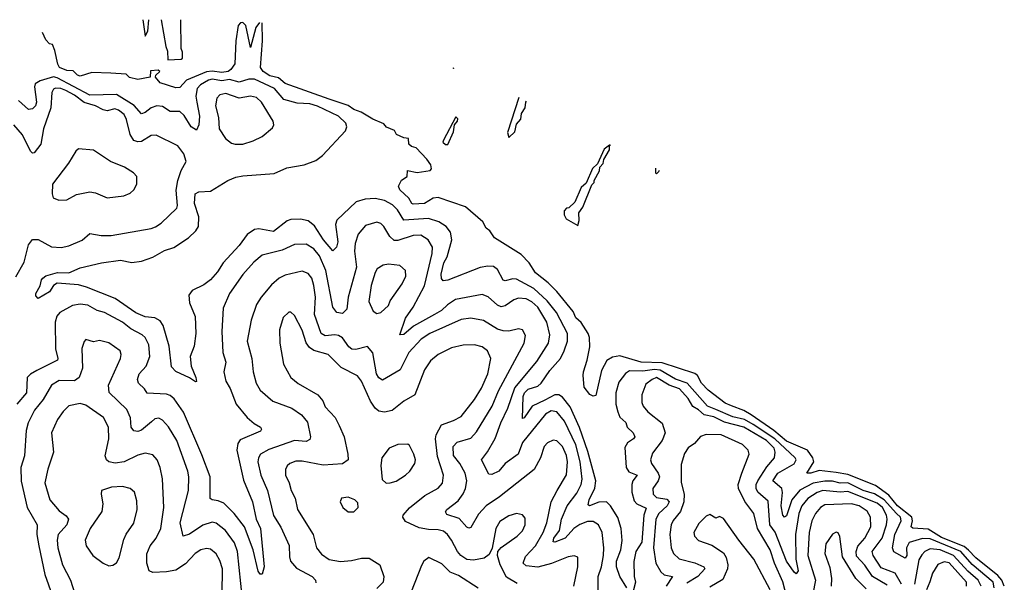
# Model space of a CAD drawing. Extents: x 1892934 to 2008621, y 567149 to 683290.
# Tile 265 of 298: x 1999199 to 2004343, y 649474 to 652415. Entities that reach past the tile are written whole.
import ezdxf

# ---------------------------------------------------------------- set-up
doc = ezdxf.new("R2010")
doc.units = 0

msp = doc.modelspace()

# ---------------------------------------------------------------- linework, layer by layer
at = {"layer": '0CON20XD'}
for points in [[(1999841.1, 652415.4), (1999855, 652330), (1999867.5, 652355), (1999872.9, 652415.4)], [(1999937.3, 652415.4), (1999962.5, 652275), (1999971.7, 652251.7), (1999972.5, 652205), (2000041.7, 652208.3), (2000050, 652215), (2000050, 652245), (2000042.5, 652265), (2000040.1, 652415.4)], [(2000451.5, 652401.4), (2000432.5, 652375), (2000405, 652270), (2000380, 652385), (2000365, 652400), (2000351.7, 652398.3), (2000340, 652385), (2000327.5, 652305), (2000322.5, 652185), (2000302, 652155), (2000288, 652145), (2000255, 652138.8), (2000205, 652146.5), (2000175, 652142.1), (2000070.5, 652099.5), (2000035, 652061.2), (2000015, 652060), (1999933.3, 652085), (1999907.5, 652115), (1999910, 652125), (1999930, 652145), (1999921.7, 652151.7), (1999881.7, 652148.3), (1999880, 652115), (1999815, 652103.3), (1999773, 652113), (1999755, 652130), (1999675, 652136.7), (1999575, 652140), (1999515, 652120), (1999500, 652125), (1999477.5, 652147.5), (1999445, 652150), (1999406.7, 652165), (1999397.5, 652182.5), (1999382.5, 652255), (1999370, 652285), (1999355, 652290), (1999335, 652310), (1999317.1, 652348.1)], [(2004342.9, 649455), (2004330.4, 649485), (2004309.8, 649509.8), (2004195, 649602), (2004155, 649642.6), (2004132.5, 649662.5), (2004015, 649707.9), (2003945, 649751.9), (2003865, 649756.9), (2003856.9, 649765), (2003863.8, 649796.2), (2003859.2, 649815), (2003785.2, 649875), (2003739.7, 649929.7), (2003670.2, 649980.2), (2003525, 650037.2), (2003465, 650049), (2003375, 650059.6), (2003332.5, 650045), (2003312, 650045), (2003347.9, 650105), (2003343.3, 650125), (2003314.8, 650165), (2003205, 650212.8), (2003138.7, 650268.7), (2003020.3, 650350.3), (2002982.1, 650372.1), (2002917.2, 650397.2), (2002885, 650410.7), (2002795, 650478.5), (2002760.8, 650515), (2002740, 650555), (2002726.4, 650566.4), (2002555, 650622.4), (2002445, 650624.4), (2002335, 650658.8), (2002295, 650651.8), (2002265.9, 650634.1), (2002237.6, 650582.4), (2002208.8, 650451.2), (2002195, 650447.5), (2002177, 650457), (2002147.5, 650495), (2002143.3, 650555), (2002143.8, 650575), (2002164.1, 650635.9), (2002178.1, 650705), (2002175.6, 650755), (2002168.1, 650775), (2002132.4, 650832.4), (2002105, 650857.5), (2002089.8, 650889.8), (2002004.7, 650994.7), (2001959.8, 651039.8), (2001892.8, 651092.8), (2001861.2, 651145), (2001818.8, 651188.8), (2001680, 651275), (2001655, 651312.5), (2001636.4, 651326.4), (2001619.1, 651359.1), (2001527.4, 651437.4), (2001384.2, 651485.8), (2001358.2, 651481.8), (2001313.3, 651455), (2001255, 651450.8), (2001246.7, 651455), (2001232.5, 651482.5), (2001185, 651526.2), (2001178, 651545), (2001193.8, 651576.2), (2001222.5, 651595), (2001225, 651627.5), (2001275, 651616), (2001343, 651627), (2001350, 651635), (2001347, 651657), (2001326.4, 651686.4), (2001270, 651745), (2001245, 651753.3), (2001232.5, 651765), (2001230, 651795), (2001205, 651797.5), (2001167.5, 651815), (2001156.4, 651836.4), (2001115, 651854), (2001101.2, 651871.2), (2001043.8, 651895), (2000982.6, 651932.6), (2000945, 651945.6), (2000915, 651967.5), (2000815, 651999.5), (2000585, 652082.2), (2000551.1, 652111.1), (2000505, 652122.5), (2000470, 652145), (2000457.5, 652165), (2000466.7, 652305), (2000465.3, 652399.8)], [(2001463, 652165.9), (2001465, 652160), (2001467.1, 652164.3)], [(2002370, 649445), (2002334.3, 649504.3), (2002316, 649556), (2002316.8, 649585), (2002339.1, 649645), (2002346.2, 649693.8), (2002341.1, 649755), (2002323.9, 649813.9), (2002284.7, 649875), (2002265, 649894.7), (2002225, 649892.7), (2002175, 649874.8), (2002169.5, 649879.5), (2002174.5, 649905), (2002204, 649966), (2002208.5, 650005), (2002167.8, 650157.8), (2002123, 650283), (2002075, 650391.9), (2002035, 650442.2), (2002015, 650454.4), (2001995, 650454.5), (2001942.8, 650427.2), (2001875.4, 650394.6), (2001835, 650334.4), (2001825, 650331.2), (2001829, 650445), (2001836.1, 650465), (2001855, 650483.7), (2001905, 650500.5), (2001922.5, 650515), (2001968.7, 650581.3), (2002023.5, 650645), (2002044, 650685), (2002061.2, 650735), (2002060, 650775), (2002003.8, 650885), (2001954.2, 650945), (2001885, 651010.2), (2001795, 651059), (2001775, 651060.2), (2001735, 651049.6), (2001725, 651053.5), (2001695, 651108.9), (2001674.7, 651124.7), (2001645, 651127.3), (2001605, 651120.3), (2001435, 651053.8), (2001410.8, 651050.8), (2001402.3, 651062.3), (2001401, 651085), (2001415, 651144.4), (2001431.5, 651175), (2001457.2, 651265), (2001449.6, 651305), (2001427.5, 651335), (2001388, 651358), (2001335, 651376.9), (2001205, 651366.8), (2001172.1, 651422.1), (2001147.1, 651447.1), (2001105, 651470.2), (2001055, 651481.1), (2001003.5, 651476.5), (2000957, 651463), (2000855, 651367.1), (2000848.4, 651345), (2000861.4, 651255), (2000854.1, 651225.9), (2000835, 651206.9), (2000786.5, 651265), (2000738.7, 651338.7), (2000705, 651364.2), (2000665, 651372.1), (2000615, 651370.6), (2000595.7, 651364.3), (2000525, 651308.2), (2000448.1, 651321.9), (2000425, 651319.4), (2000387, 651293), (2000345, 651235.4), (2000261.1, 651145), (2000232.2, 651097.8), (2000195, 651056.2), (2000160.9, 651029.1), (2000099.9, 651000.1), (2000081.8, 650975), (2000086.2, 650935), (2000115.4, 650864.6), (2000119.6, 650775), (2000110.6, 650709.4), (2000090, 650655), (2000094.5, 650604.5), (2000119.2, 650545), (2000122.5, 650525), (2000118, 650522), (2000085, 650544), (2000015, 650576), (1999991.4, 650601.4), (1999979.6, 650709.6), (1999947.6, 650817.6), (1999931.9, 650841.9), (1999905, 650856.6), (1999855, 650861.4), (1999805, 650882.4), (1999697.3, 650957.3), (1999547.1, 651017.1), (1999505, 651028.9), (1999395, 651037.8), (1999374.5, 651025.5), (1999355, 650993.3), (1999295, 650957.5), (1999282.5, 650972.5), (1999283.3, 650985), (1999305.8, 651024.2), (1999312, 651055), (1999320, 651065), (1999335, 651075.8), (1999396.5, 651093.5), (1999455, 651092.9), (1999515, 651118.8), (1999625.3, 651144.7), (1999725, 651158.7), (1999785, 651145.6), (1999835, 651153.6), (1999895, 651173.8), (1999955, 651209.2), (2000004.2, 651225), (2000080.6, 651275), (2000118.9, 651311.1), (2000133.6, 651335), (2000134.8, 651385), (2000111.1, 651455), (2000115.3, 651504.7), (2000135, 651516.4), (2000195, 651518.9), (2000285.8, 651575), (2000328.1, 651591.9), (2000365, 651598.8), (2000528.8, 651611.2), (2000595, 651640.7), (2000685, 651656.8), (2000745, 651678.8), (2000781.1, 651705), (2000900.8, 651835), (2000907.8, 651855), (2000903.1, 651875), (2000865, 651911.2), (2000755, 651962.5), (2000714.4, 651975.6), (2000648.7, 651978.7), (2000578.9, 651998.9), (2000529.5, 652055), (2000425, 652103.8), (2000395, 652104.6), (2000345, 652088.4), (2000295, 652102.2), (2000255, 652096.4), (2000205, 652104.7), (2000185, 652099.6), (2000144, 652075), (2000126.7, 652055), (2000119.4, 652015), (2000124.1, 651985), (2000138.1, 651911.9), (2000134.1, 651865), (2000122, 651838), (2000095, 651854.7), (2000058, 651915), (2000035, 651935.8), (1999985, 651936.1), (1999945, 651962), (1999915, 651965.1), (1999884.9, 651955.1), (1999855, 651930.3), (1999835, 651924), (1999796.1, 651966.1), (1999705, 652024.6), (1999565, 652020.2), (1999395, 652112.1), (1999375, 652116.9), (1999305.3, 652095), (1999280.1, 652079.9), (1999276.6, 652065), (1999286.1, 651985), (1999280.7, 651965), (1999265, 651950), (1999245, 651945.9), (1999192.5, 651992.5)], [(1999179, 651071), (1999221.9, 651148.1), (1999245, 651239.2), (1999265, 651265.7), (1999295, 651265.6), (1999365, 651227.5), (1999415, 651225.4), (1999455, 651233.9), (1999525, 651262.7), (1999565, 651298.2), (1999625, 651287.5), (1999677, 651287), (1999885, 651324.5), (1999908.1, 651331.9), (1999937.8, 651352.2), (2000019.2, 651430.9), (2000023.9, 651445), (2000016.7, 651525), (2000024.8, 651575.2), (2000042.2, 651627.8), (2000069.2, 651675), (2000055.6, 651715), (2000025, 651756.7), (1999911.1, 651811.1), (1999885, 651809.3), (1999835, 651778.9), (1999815, 651777.1), (1999795, 651784.5), (1999775.2, 651815.2), (1999756.3, 651893.7), (1999745, 651919.6), (1999715, 651942.8), (1999695, 651948.8), (1999655, 651939.6), (1999635, 651944), (1999595, 651964.4), (1999535, 651982.4), (1999485, 652020.2), (1999439.1, 652045), (1999414.2, 652055), (1999385, 652057.6), (1999375, 652052.5), (1999365.9, 652035), (1999360.8, 651955), (1999323.8, 651845), (1999309.4, 651765), (1999275, 651718.6), (1999265, 651717.5), (1999255, 651727.5), (1999214.1, 651814.1), (1999168.3, 651865)], [(2000365, 651764.2), (2000418.7, 651781.3), (2000466.2, 651805), (2000519.1, 651850.9), (2000526.2, 651865), (2000522.5, 651885), (2000461.5, 651985), (2000435, 652008.5), (2000405, 652015.3), (2000345, 652005.3), (2000275, 652029.2), (2000245, 652023.3), (2000228.5, 652005), (2000220.8, 651965), (2000236.9, 651905), (2000240.6, 651845), (2000274.4, 651795), (2000305, 651770.8), (2000325, 651764.2), (2000365, 651764.2)], [(2001805.7, 652008.7), (2001747.5, 651825), (2001755, 651800), (2001785, 651830), (2001795, 651870), (2001816.7, 651895), (2001820, 651925), (2001840, 651955), (2001843.8, 651985), (2001845.7, 651989.2)], [(2001435, 651762.5), (2001465, 651830), (2001470, 651865), (2001486.7, 651885), (2001487, 651897), (2001477.5, 651907.5), (2001412.5, 651785), (2001410, 651775), (2001423, 651763), (2001435, 651762.5)], [(1999402.3, 651472.3), (1999445, 651474.2), (1999495, 651501.9), (1999565, 651515.8), (1999595, 651511.2), (1999655, 651484.3), (1999742.5, 651495), (1999775, 651508), (1999795, 651526.7), (1999810, 651555), (1999811.2, 651595), (1999793.8, 651615), (1999746.2, 651645), (1999673.3, 651673.3), (1999585, 651733.8), (1999505, 651740), (1999491.2, 651728.8), (1999452.9, 651665), (1999370.8, 651555), (1999368, 651505), (1999374.1, 651484.1), (1999402.3, 651472.3)], [(2002115, 651340), (2002122.5, 651365), (2002120, 651405), (2002140, 651435), (2002188.3, 651551.7), (2002200, 651565), (2002200, 651575), (2002227.5, 651625), (2002230, 651645), (2002247, 651663), (2002250, 651685), (2002280, 651735), (2002280, 651760), (2002251.7, 651738.3), (2002218.3, 651661.7), (2002191.7, 651638.3), (2002158.3, 651561.7), (2002131.7, 651538.3), (2002098.3, 651461.7), (2002068.3, 651431.7), (2002055, 651430), (2002043.6, 651416.4), (2002043.8, 651395), (2002053.3, 651375), (2002115, 651340)], [(2002280, 651762.2), (2002280, 651760), (2002284.9, 651759.7)], [(2002520, 651639.4), (2002520, 651615), (2002525, 651610), (2002538.3, 651621.7), (2002540.9, 651628.7)], [(2001702.2, 650055), (2001665, 650038.8), (2001649.5, 650039.5), (2001611.2, 650115), (2001643.1, 650156.9), (2001683, 650227), (2001711.6, 650308.4), (2001748.9, 650385), (2001785, 650491.9), (2001901.1, 650628.9), (2001962.2, 650725), (2001967.7, 650767.7), (2001953.2, 650835), (2001905, 650913.2), (2001875, 650940.4), (2001845, 650957), (2001805, 650960.6), (2001779.5, 650950.5), (2001735, 650920), (2001715, 650915.3), (2001695, 650922.8), (2001646.6, 650966.6), (2001615, 650979.6), (2001475, 650952.8), (2001433.2, 650925), (2001401.8, 650895), (2001365, 650874), (2001256.2, 650813.8), (2001205, 650770), (2001185, 650767.5), (2001215, 650855.7), (2001255, 650912.2), (2001313, 651025), (2001353.6, 651193.6), (2001355.7, 651225.7), (2001332.7, 651265), (2001295, 651288.4), (2001255, 651287.3), (2001175, 651261.6), (2001155, 651261.8), (2001131.8, 651281.8), (2001101.8, 651335), (2001085, 651349.6), (2001065, 651356.4), (2001005, 651339.6), (2000966.2, 651295), (2000952.2, 651245), (2000948.7, 651205), (2000958.1, 651121.9), (2000914.7, 650965), (2000907.3, 650902.7), (2000885, 650880), (2000855, 650884), (2000835, 650912), (2000798.8, 651105), (2000765, 651181.5), (2000735, 651217.6), (2000695, 651242), (2000635, 651239.6), (2000569.7, 651210.3), (2000466, 651184), (2000421.9, 651148.1), (2000365, 651083.3), (2000294.6, 650985), (2000262.1, 650907.9), (2000254.2, 650785), (2000260, 650675), (2000275.3, 650625), (2000265.4, 650575), (2000275, 650526), (2000297.6, 650487.6), (2000330, 650405), (2000386.4, 650336.4), (2000423.3, 650305), (2000457.5, 650285), (2000461.9, 650275), (2000456.9, 650265), (2000350.8, 650219.3), (2000339.1, 650200.9), (2000333.7, 650165), (2000368.5, 650008.5), (2000415, 649896), (2000434.3, 649805), (2000456.3, 649755), (2000475.4, 649555), (2000465, 649517.5), (2000455, 649516.7), (2000445, 649533.3), (2000419.2, 649645), (2000372.4, 649765), (2000318.8, 649835), (2000265, 649888), (2000235, 649900.7), (2000203.8, 649905), (2000193.4, 649913.4), (2000193.1, 650025), (2000151, 650141), (2000055, 650363.1), (2000005, 650433.4), (1999985, 650451.8), (1999965, 650458.1), (1999865, 650463.5), (1999851.5, 650485), (1999819.5, 650515), (1999814.6, 650535), (1999823.3, 650565), (1999858.7, 650605), (1999878, 650655), (1999872.5, 650715), (1999855, 650754.5), (1999838.8, 650768.8), (1999779.4, 650799.4), (1999735, 650834.2), (1999642, 650885), (1999604.2, 650895), (1999555, 650923.3), (1999515, 650928.7), (1999475, 650921.1), (1999407.9, 650885), (1999392.4, 650865), (1999384.7, 650835), (1999385.9, 650695), (1999398.6, 650645), (1999396.1, 650635), (1999288.8, 650581.2), (1999255, 650562.3), (1999237.9, 650545), (1999233.8, 650465), (1999183.3, 650405)], [(2001065, 650880), (2001085, 650884.4), (2001125, 650920.8), (2001134.2, 650945.8), (2001196.5, 651035), (2001216.2, 651075), (2001214.4, 651105), (2001185, 651130.5), (2001125, 651136.7), (2001096.9, 651133.1), (2001066.2, 651113.8), (2001055.4, 651094.6), (2001035.5, 651025.5), (2001022.6, 650942.6), (2001045, 650892), (2001065, 650880)], [(2002093.8, 649455), (2002115.5, 649555.5), (2002115, 649606.2), (2002095, 649612.9), (2002065, 649608.2), (2001977.9, 649572.1), (2001906.3, 649553.7), (2001845, 649560.8), (2001829.3, 649575), (2001840.6, 649609.4), (2001892.8, 649665), (2001933.1, 649735), (2001952.3, 649785), (2001975.3, 649895), (2002007.2, 649955), (2002055, 650035.7), (2002061.2, 650105), (2002055, 650138.1), (2002034.8, 650184.8), (2002005, 650213.5), (2001985, 650217.3), (2001956.4, 650203.6), (2001939.5, 650185), (2001919.2, 650125), (2001886.2, 650065), (2001705, 649921.6), (2001635, 649874.1), (2001595, 649831.5), (2001555, 649761.4), (2001545, 649757.8), (2001535, 649762.2), (2001495, 649807.7), (2001429.5, 649829.5), (2001423.6, 649843.6), (2001430.5, 649855), (2001489.1, 649900.9), (2001515, 649937.5), (2001527.2, 649965), (2001534.7, 650004.7), (2001526, 650045), (2001498.4, 650095), (2001465, 650138.1), (2001462.8, 650185), (2001485, 650206.9), (2001555, 650227.7), (2001585, 650261.5), (2001667.6, 650395), (2001700.7, 650475), (2001834.5, 650725), (2001840.6, 650765), (2001825, 650794), (2001805, 650798.6), (2001755, 650787.3), (2001725, 650788.8), (2001695, 650798.1), (2001622.2, 650842.2), (2001555, 650855.3), (2001505, 650849.1), (2001342.2, 650775), (2001295.4, 650745), (2001231.6, 650675), (2001185.7, 650584.3), (2001095, 650531.5), (2001075, 650542.7), (2001062.6, 650565), (2001043.3, 650673.2), (2001015, 650706.7), (2000955, 650690.6), (2000933.2, 650693.2), (2000918.5, 650705), (2000885, 650752.9), (2000865, 650764.7), (2000845, 650768.2), (2000795, 650762.7), (2000774.2, 650774.2), (2000739, 650875), (2000743.8, 650965), (2000735.6, 651025.6), (2000724.7, 651064.7), (2000705, 651089.1), (2000675, 651100.9), (2000585, 651080), (2000555, 651064.6), (2000515, 651028.9), (2000460, 650965), (2000435, 650926), (2000407.7, 650845), (2000387.3, 650735), (2000412.3, 650645), (2000419.2, 650575), (2000434.5, 650515.5), (2000455, 650478.6), (2000520.5, 650420.5), (2000621.2, 650385), (2000670.1, 650350.1), (2000701.8, 650311.8), (2000717.9, 650235), (2000715, 650221.2), (2000695, 650210), (2000635, 650216.6), (2000501.1, 650168.9), (2000457.3, 650145), (2000446.1, 650125), (2000443.5, 650105), (2000458.6, 650035), (2000492.6, 649955), (2000524.3, 649824.3), (2000562.3, 649762.3), (2000606.9, 649666.9), (2000607.6, 649607.6), (2000614, 649585), (2000645, 649548.5), (2000727.1, 649505), (2000744.3, 649485), (2000745, 649472.5)], [(2001798.2, 649468.2), (2001742, 649502), (2001708.9, 649565), (2001695.6, 649615), (2001697.5, 649635), (2001713.8, 649656.2), (2001797.5, 649715), (2001825, 649743.1), (2001838.9, 649775), (2001839.3, 649809.3), (2001825, 649827.5), (2001795, 649833.5), (2001755, 649822.1), (2001707.4, 649792.6), (2001685.5, 649755), (2001666.9, 649653.1), (2001650.6, 649619.4), (2001625, 649600), (2001569.3, 649590.7), (2001535, 649593.5), (2001503.9, 649615), (2001485.2, 649635.2), (2001455.5, 649695.5), (2001433.9, 649725), (2001412.6, 649742.6), (2001385, 649749.1), (2001335, 649750.4), (2001285, 649760), (2001215, 649793.2), (2001201.2, 649815), (2001202.8, 649825), (2001235, 649863.8), (2001315, 649927.7), (2001385, 649967.3), (2001406.8, 649993.2), (2001412.5, 650035), (2001382, 650132), (2001370.2, 650225), (2001374.3, 650245), (2001402.9, 650297.1), (2001465, 650319.7), (2001505, 650341.8), (2001575, 650429.5), (2001611.5, 650488.5), (2001644.4, 650564.4), (2001659.6, 650645), (2001642.7, 650685), (2001615, 650706), (2001575, 650716.6), (2001515, 650714), (2001455, 650699.4), (2001385, 650664.6), (2001345, 650632.5), (2001313.9, 650585), (2001262.9, 650455), (2001205, 650420.9), (2001145, 650373.1), (2001105, 650364.5), (2001075, 650369.2), (2001055, 650384.4), (2001030.8, 650420.7), (2000985, 650525.7), (2000964.2, 650554.2), (2000877.7, 650597.7), (2000810.6, 650665), (2000735, 650686.2), (2000712.1, 650702.1), (2000695.6, 650725.6), (2000675, 650792.5), (2000635, 650868.8), (2000615.7, 650885.7), (2000605, 650886), (2000575, 650858), (2000555.6, 650795), (2000557.1, 650725), (2000576.2, 650615), (2000615.3, 650545.3), (2000654.2, 650514.2), (2000755.5, 650455), (2000782.6, 650422.6), (2000795, 650391.1), (2000846.4, 650336.4), (2000868.5, 650295), (2000893.6, 650235), (2000913.8, 650145), (2000914.4, 650115), (2000885, 650094.1), (2000785, 650087.1), (2000675, 650108), (2000642.1, 650107.9), (2000610, 650095), (2000596.8, 650083.2), (2000586.9, 650065), (2000587.9, 650035), (2000606.4, 649995), (2000616.2, 649955), (2000637.1, 649915), (2000650.8, 649855), (2000732.3, 649725), (2000750, 649655), (2000775, 649621.5), (2000815, 649593.3), (2000875, 649582.9), (2000932.3, 649587.7), (2000985, 649601.5), (2001025, 649601.2), (2001080.8, 649565), (2001100.8, 649505), (2001097.5, 649475), (2001065, 649442.9)], [(1999886.5, 650313.5), (1999835, 650269.6), (1999815, 650262.7), (1999795, 650267.1), (1999781.5, 650285), (1999776.7, 650335), (1999757.5, 650377.5), (1999666.7, 650466.7), (1999661.8, 650505), (1999724.5, 650645), (1999728.8, 650665), (1999724.3, 650685), (1999665, 650725.4), (1999615, 650738.6), (1999585, 650732), (1999545, 650743.8), (1999535, 650732.5), (1999523.6, 650696.4), (1999526.7, 650593.3), (1999510, 650545), (1999485, 650527.2), (1999405, 650529.1), (1999364.8, 650505.2), (1999320.5, 650429.5), (1999276.3, 650373.7), (1999242.5, 650307.5), (1999231.9, 650268.1), (1999223.6, 650136.4), (1999203.8, 650075), (1999206.8, 650003.2), (1999238.2, 649865), (1999289.6, 649775), (1999288.9, 649725), (1999298.3, 649665), (1999329.8, 649515), (1999367.7, 649407.7)], [(2004289.6, 649445), (2004285.2, 649475), (2004175, 649566.8), (2004115, 649635.9), (2003955, 649701.8), (2003915, 649703.4), (2003845, 649681.8), (2003831.4, 649655), (2003833.4, 649615), (2003825, 649600.5), (2003765, 649634.5), (2003758.7, 649655), (2003771.4, 649725), (2003803.8, 649795), (2003800.5, 649815), (2003779.2, 649835), (2003715, 649906.4), (2003665, 649936.5), (2003605, 649954.7), (2003525, 649994.5), (2003485, 649993), (2003445, 650002.9), (2003405, 650004), (2003345, 649993.3), (2003274.4, 649955.6), (2003233, 649905), (2003205, 649821.9), (2003195, 649815.6), (2003185, 649826), (2003176.5, 649875), (2003184.4, 649944.4), (2003181.4, 649965), (2003133.8, 650005), (2003158.8, 650045), (2003245.4, 650094.6), (2003254.7, 650115), (2003250, 650125), (2003143.5, 650225), (2003030.2, 650300.2), (2002985, 650325.3), (2002925, 650339.4), (2002835, 650377.6), (2002791.9, 650395), (2002686.3, 650516.3), (2002625, 650536.5), (2002544.2, 650584.2), (2002515, 650586.6), (2002455, 650577.5), (2002385, 650580.7), (2002363.8, 650566.2), (2002329, 650521), (2002313.8, 650465), (2002313.8, 650405), (2002323.1, 650365), (2002335, 650338.2), (2002365, 650310), (2002373.1, 650285), (2002404.4, 650255), (2002412.5, 650235), (2002406.2, 650223.8), (2002375, 650202.9), (2002360.9, 650179.1), (2002367.8, 650075), (2002381.2, 650051.2), (2002424, 650035), (2002402.5, 650005), (2002396.2, 649985), (2002397.5, 649945), (2002409.6, 649899.6), (2002422.8, 649885), (2002471.4, 649861.4), (2002459.9, 649825), (2002448.8, 649685), (2002416.9, 649635), (2002407.1, 649582.9), (2002408.6, 649505), (2002415.4, 649475), (2002395.9, 649395)], [(2003805.8, 649465), (2003773.1, 649523.1), (2003699.8, 649549.8), (2003657.3, 649615), (2003652.6, 649635), (2003705.4, 649704.6), (2003727.7, 649775), (2003731.2, 649805), (2003727.7, 649825), (2003707.2, 649865), (2003678.2, 649888.2), (2003525, 649949.9), (2003485, 649946.1), (2003395, 649953.9), (2003365, 649943.5), (2003316.7, 649913.3), (2003285.2, 649875), (2003270, 649835), (2003251.8, 649725), (2003253, 649595), (2003265.8, 649534.2), (2003255, 649518.9), (2003245, 649526.7), (2003205, 649584.6), (2003146.2, 649736.2), (2003118.5, 649775), (2003108.3, 649898.3), (2003055.3, 649945), (2003045.6, 649965), (2003046.3, 649985), (2003055.4, 650004.6), (2003101.7, 650078.3), (2003141.8, 650125), (2003145.7, 650154.3), (2003140.2, 650175), (2003100.5, 650215), (2002981.9, 650285), (2002881.7, 650311.7), (2002825, 650339.5), (2002775, 650349.7), (2002745, 650376.7), (2002715, 650392.9), (2002692, 650435), (2002645.7, 650485), (2002591.7, 650505), (2002525, 650544.8), (2002502.5, 650535), (2002470.6, 650509.4), (2002449.3, 650455), (2002448.8, 650415), (2002455.5, 650395), (2002480.9, 650365), (2002556, 650306), (2002570.5, 650255), (2002554.5, 650215.5), (2002505, 650149.4), (2002494.6, 650115), (2002498.9, 650095), (2002534.4, 650045), (2002541.3, 650025), (2002535.2, 650004.8), (2002506, 649965), (2002508.2, 649935), (2002525, 649917.2), (2002579.6, 649909.6), (2002591.9, 649895), (2002582.2, 649875), (2002538.6, 649835), (2002521.9, 649805), (2002509.2, 649655), (2002522.5, 649575), (2002549.1, 649529.1), (2002565, 649513.2), (2002608.9, 649505), (2002576.4, 649455)], [(2000256.2, 649415), (2000257.6, 649545), (2000245, 649589.2), (2000225, 649622.5), (2000195, 649648.5), (2000175, 649650.9), (2000144.4, 649644.4), (2000115.2, 649624.8), (2000065, 649570.4), (2000015, 649537.9), (1999965, 649528.8), (1999895, 649525.7), (1999875, 649534.2), (1999862.2, 649575), (1999863.5, 649623.5), (1999880.3, 649665), (1999911.8, 649705), (1999935.8, 649755), (1999952.4, 649865), (1999944.6, 650015), (1999933.1, 650075), (1999916.4, 650115), (1999895, 650140), (1999855, 650149.2), (1999815, 650138.8), (1999745, 650104.7), (1999698, 650098), (1999665, 650103.8), (1999652.9, 650115), (1999646, 650135), (1999663.6, 650225), (1999662.7, 650285), (1999635.7, 650335.7), (1999545, 650400.4), (1999515, 650410), (1999455, 650396.4), (1999425, 650366.9), (1999395.5, 650325), (1999364.6, 650255), (1999375.4, 650155), (1999345, 650066.2), (1999330, 649995), (1999355.3, 649905.3), (1999405, 649848.6), (1999442, 649822), (1999454.4, 649805), (1999444.6, 649775), (1999399.7, 649725), (1999394.7, 649695.3), (1999397.5, 649655), (1999422.2, 649565), (1999464.6, 649485), (1999487.1, 649415)], [(2002220.9, 649435), (2002220.3, 649505), (2002238, 649555), (2002248, 649615), (2002251.1, 649655), (2002241, 649735), (2002222.5, 649775), (2002195, 649791.6), (2002165, 649792.3), (2002125, 649776.1), (2002093.6, 649755), (2002048.7, 649705), (2001995, 649683.6), (2001985.6, 649685.6), (2001989.7, 649705), (2002018.3, 649745), (2002029.5, 649805), (2002059, 649875), (2002109.2, 649940.8), (2002131.6, 649985), (2002136.6, 650013.4), (2002126.4, 650105), (2002105, 650193.8), (2002045, 650316.6), (2002005.4, 650365), (2001975, 650370.5), (2001945, 650353.3), (2001825, 650206.1), (2001802.9, 650145), (2001735, 650096.2), (2001702.2, 650055)], [(2000363.5, 649385), (2000336, 649635), (2000320.8, 649680.8), (2000274, 649745), (2000225, 649783.3), (2000205, 649789.4), (2000155, 649772.7), (2000085, 649726.8), (2000052.5, 649715), (2000036.7, 649785), (2000080.3, 649955), (2000082.2, 650025), (2000076.5, 650055), (2000019.2, 650215), (1999976.5, 650286.5), (1999945, 650322.2), (1999925, 650332.2), (1999905, 650328.2), (1999886.5, 650313.5)], [(2003229.8, 649309.8), (2003186.3, 649476.3), (2003142.3, 649575), (2003119.5, 649645), (2003053, 649755), (2003035, 649833.3), (2002986.7, 649896.7), (2002953.9, 649965), (2002953.2, 649985), (2002971.1, 650045), (2003009.4, 650145), (2003004.2, 650165), (2002975, 650194.4), (2002863.9, 650246.1), (2002785, 650247.5), (2002755, 650237.5), (2002725, 650200.8), (2002691.9, 650178.1), (2002672.2, 650147.8), (2002655, 650090), (2002654.4, 649995.6), (2002670.3, 649935), (2002669, 649895), (2002651.2, 649845), (2002612.4, 649797.6), (2002602, 649775), (2002594.8, 649724.8), (2002601.6, 649655), (2002615, 649624.5), (2002645, 649596.8), (2002726.7, 649576.7), (2002772.5, 649555), (2002777.8, 649545), (2002741.2, 649505), (2002685, 649469.5)], [(2001112.7, 649992.7), (2001135, 649994.3), (2001165, 650003.1), (2001215, 650034.3), (2001237.1, 650055), (2001262.9, 650095), (2001266.4, 650115), (2001258.2, 650145), (2001235, 650190), (2001225.9, 650195.9), (2001174.2, 650194.2), (2001128.8, 650175), (2001091.2, 650125), (2001085.8, 650085), (2001092.7, 650012.7), (2001112.7, 649992.7)], [(1999665, 649560), (1999685, 649563.3), (1999705, 649576.7), (1999717.6, 649602.4), (1999742.6, 649697.4), (1999755, 649726), (1999795, 649783.8), (1999811.8, 649855), (1999811.1, 649901.1), (1999798.6, 649945), (1999776.2, 649965), (1999735.3, 649975.3), (1999678.8, 649971.2), (1999625.7, 649954.3), (1999623.5, 649935), (1999632.9, 649885), (1999627.5, 649845), (1999566.5, 649755), (1999540.9, 649695), (1999546.7, 649665), (1999581.4, 649615), (1999635, 649574), (1999665, 649560)], [(2000945, 649842.5), (2000966.7, 649865), (2000965, 649890), (2000950, 649905), (2000915, 649920), (2000880, 649915), (2000872.5, 649895), (2000887.5, 649865), (2000915, 649842.5), (2000945, 649842.5)], [(2003730.3, 649460.3), (2003654.8, 649505), (2003615, 649564.7), (2003570.8, 649610.8), (2003568.8, 649635), (2003577.3, 649662.7), (2003614.6, 649705.4), (2003645.7, 649765), (2003643.7, 649815), (2003626.7, 649846.7), (2003585, 649873.7), (2003545, 649885.2), (2003405, 649879), (2003381.8, 649865), (2003355.8, 649835), (2003337.5, 649795), (2003323, 649735), (2003316.2, 649615), (2003356.7, 649485), (2003342.6, 649415)], [(2003119, 649435), (2003035, 649595.6), (2002955.6, 649695), (2002875, 649808.6), (2002855, 649819.2), (2002835, 649810), (2002805, 649828.1), (2002785, 649820.8), (2002747.6, 649782.4), (2002721.2, 649735), (2002724.5, 649715), (2002745, 649693.3), (2002815, 649669.1), (2002875, 649628.9), (2002890, 649605), (2002897.9, 649565), (2002896.3, 649545), (2002871.5, 649488.5), (2002805, 649449.4)], [(2003621.2, 649441.2), (2003566.5, 649495), (2003496.7, 649606.8), (2003483.1, 649713.1), (2003475, 649733.3), (2003465, 649736.2), (2003445, 649726.2), (2003411.1, 649675), (2003404.7, 649625), (2003432.2, 649552.3), (2003440, 649495), (2003438.1, 649455)], [(2004221.6, 649455), (2004206.6, 649485), (2004152.4, 649532.4), (2004077.5, 649615), (2004007.7, 649645), (2003955, 649649), (2003927.1, 649635), (2003911.4, 649618.6), (2003897.2, 649592.8), (2003874.4, 649465)], [(2001594.6, 649444.6), (2001490.7, 649510.7), (2001448.1, 649528.1), (2001405, 649571.5), (2001336.4, 649603.6), (2001310, 649585), (2001297.9, 649562.1), (2001244.4, 649425)], [(2004145.3, 649455), (2004145.2, 649475), (2004055, 649575.5), (2004028.5, 649581.5), (2003995, 649566.8), (2003968.3, 649521.7), (2003953.4, 649476.6), (2003936.1, 649435)]]:
    msp.add_lwpolyline(points, dxfattribs=at)

doc.saveas('drawing.dxf')
